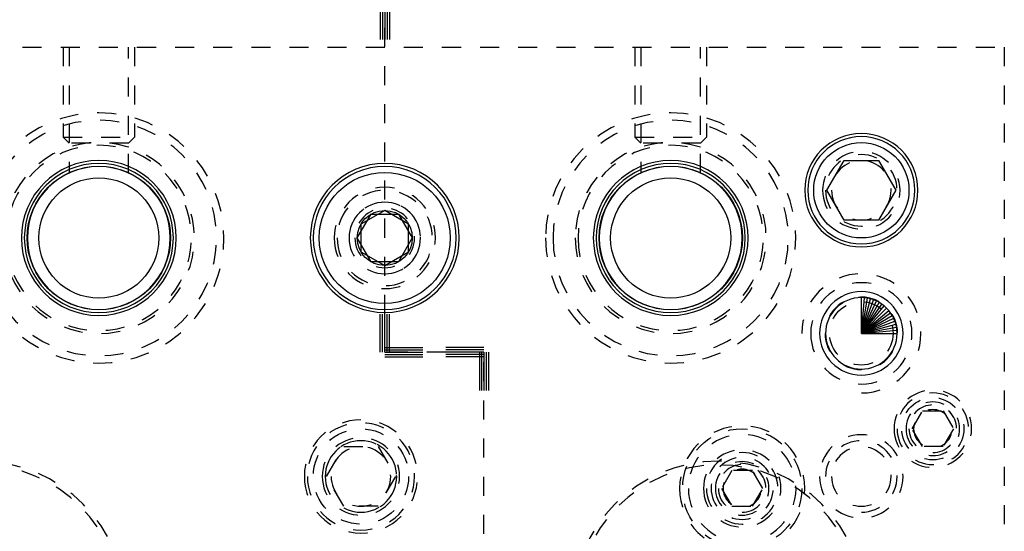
# Model space of a CAD drawing. Header units: inches. Extents: x 3 to 289, y 4 to 291.
# Tile 615 of 634: x 230.56 to 235.72, y 173.84 to 176.53. Entities that reach past the tile are written whole.
import ezdxf

# ---------------------------------------------------------------- set-up
doc = ezdxf.new("R2010")
doc.units = ezdxf.units.IN
doc.header["$LTSCALE"] = 0.5
doc.header["$MEASUREMENT"] = 0
doc.linetypes.add('DIVIDE', pattern=[0.393701, 0.19685, -0.098425, 0, -0.098425])
doc.linetypes.add('HIDDEN', pattern=[0.225, 0.15, -0.075])
doc.layers.add('MFB', color=7, linetype='Continuous')

# ---------------------------------------------------------------- blocks, each defined once
blk = doc.blocks.new('ArrowheadSection')
at = {"color": 0}
for p, q in [((0, 1), (-1, 1)), ((0, 0.5), (-1, 0.5)), ((0, 0), (-1, 0)), ((0, -0.5), (-1, -0.5)), ((0, -1), (-1, -1))]:
    blk.add_line(p, q, dxfattribs=at)

msp = doc.modelspace()

# ---------------------------------------------------------------- linework, layer by layer
at = {"layer": 'MFB', "color": 100, "linetype": 'DIVIDE'}
for p, q in [((232.471, 174.7834), (232.471, 176.6232)), ((232.9912, 174.7834), (232.471, 174.7834)), ((232.9912, 172.2309), (232.9912, 174.7834))]:
    msp.add_line(p, q, dxfattribs=at)
at = {"layer": 'MFB', "color": 254, "linetype": 'HIDDEN'}
for p, q in [((226.771, 176.3821), (235.721, 176.3821)), ((230.7835, 176.3821), (230.7835, 175.9105)), ((230.8147, 176.3821), (230.8147, 175.723)), ((231.1272, 175.723), (231.1272, 176.3821)), ((231.1585, 176.3821), (231.1585, 175.9105)), ((233.7835, 176.3821), (233.7835, 175.9105)), ((233.8147, 176.3821), (233.8147, 175.723)), ((234.1272, 175.723), (234.1272, 176.3821)), ((234.1585, 176.3821), (234.1585, 175.9105)), ((235.721, 176.3821), (235.721, 165.3821)), ((230.7835, 175.9105), (231.1585, 175.9105)), ((230.8147, 175.8793), (230.7835, 175.9105)), ((231.1272, 175.8793), (230.8147, 175.8793)), ((231.1272, 175.8793), (231.1585, 175.9105)), ((233.7835, 175.9105), (234.1585, 175.9105)), ((233.8147, 175.8793), (233.7835, 175.9105)), ((234.1272, 175.8793), (233.8147, 175.8793)), ((234.1272, 175.8793), (234.1585, 175.9105)), ((235.2377, 174.3821), (235.2919, 174.4759)), ((235.2919, 174.4759), (235.4001, 174.4759)), ((235.4001, 174.4759), (235.4543, 174.3821)), ((235.2919, 174.2884), (235.2377, 174.3821)), ((235.4543, 174.3821), (235.4001, 174.2884)), ((232.1656, 174.1321), (232.2558, 174.2884)), ((232.2558, 174.2884), (232.4362, 174.2884)), ((232.4362, 174.2884), (232.5264, 174.1321)), ((235.4001, 174.2884), (235.2919, 174.2884)), ((232.2558, 173.9759), (232.1656, 174.1321)), ((232.5264, 174.1321), (232.4362, 173.9759)), ((234.2919, 174.1634), (234.2377, 174.0696)), ((234.4001, 174.1634), (234.2919, 174.1634)), ((234.4543, 174.0696), (234.4001, 174.1634)), ((234.2377, 174.0696), (234.2919, 173.9759)), ((234.4001, 173.9759), (234.4543, 174.0696)), ((232.4362, 173.9759), (232.2558, 173.9759)), ((234.2919, 173.9759), (234.4001, 173.9759))]:
    msp.add_line(p, q, dxfattribs=at)
at = {"layer": 'MFB', "color": 132, "linetype": 'Continuous'}
for p, q in [((234.7906, 175.6321), (234.8808, 175.7884)), ((234.8808, 175.7884), (235.0612, 175.7884)), ((235.0612, 175.7884), (235.1514, 175.6321)), ((234.8808, 175.4759), (234.7906, 175.6321)), ((235.1514, 175.6321), (235.0612, 175.4759)), ((235.0612, 175.4759), (234.8808, 175.4759))]:
    msp.add_line(p, q, dxfattribs=at)
at = {"layer": 'MFB', "color": 4, "linetype": 'Continuous'}
for p, q in [((232.471, 175.5264), (232.346, 175.4543)), ((232.596, 175.4543), (232.471, 175.5264)), ((232.346, 175.4543), (232.346, 175.3099)), ((232.596, 175.3099), (232.596, 175.4543)), ((232.346, 175.3099), (232.471, 175.2378)), ((232.471, 175.2378), (232.596, 175.3099))]:
    msp.add_line(p, q, dxfattribs=at)
at = {"layer": 'MFB', "color": 136, "linetype": 'Continuous'}
for p, q in [((232.3267, 175.3821), (232.3988, 175.5071)), ((232.3988, 175.5071), (232.5432, 175.5071)), ((232.5432, 175.5071), (232.6153, 175.3821)), ((232.3988, 175.2571), (232.3267, 175.3821)), ((232.6153, 175.3821), (232.5432, 175.2571)), ((232.5432, 175.2571), (232.3988, 175.2571))]:
    msp.add_line(p, q, dxfattribs=at)
at = {"layer": 'MFB', "color": 100, "linetype": 'Continuous'}
for q in [(234.971, 175.0696), (234.9873, 175.0689), (235.0036, 175.0668), (235.0195, 175.0632), (235.0351, 175.0583), (235.0502, 175.052), (235.0647, 175.0445), (235.0785, 175.0357), (235.0915, 175.0257), (235.1036, 175.0147), (235.1146, 175.0026), (235.1246, 174.9897), (235.1334, 174.9759), (235.1409, 174.9614), (235.1472, 174.9462), (235.1521, 174.9306), (235.1557, 174.9147), (235.1578, 174.8985), (235.1585, 174.8821)]:
    msp.add_line((234.971, 174.8821), q, dxfattribs=at)
at = {"layer": 'MFB', "color": 254, "linetype": 'HIDDEN', "extrusion": (0, 0, -1)}
for centre, radius in [((-230.971, 175.3821), 0.6562), ((-233.971, 175.3821), 0.6562), ((-230.971, 175.3821), 0.6172), ((-233.971, 175.3821), 0.6172), ((-230.971, 175.3821), 0.5008), ((-230.971, 175.3821), 0.5008), ((-233.971, 175.3821), 0.5008), ((-233.971, 175.3821), 0.5008), ((-230.971, 175.3821), 0.4858), ((-233.971, 175.3821), 0.4858), ((-234.971, 175.6321), 0.2031), ((-234.971, 175.6321), 0.1875), ((-234.971, 175.6321), 0.1563), ((-232.471, 175.3821), 0.2656), ((-232.471, 175.3821), 0.25), ((-232.471, 175.3821), 0.1875), ((-232.471, 175.3821), 0.1563), ((-234.971, 174.8821), 0.2656), ((-234.971, 174.8821), 0.19), ((-234.971, 174.8821), 0.188), ((-235.346, 174.3821), 0.2031), ((-235.346, 174.3821), 0.1875), ((-235.346, 174.3821), 0.1406), ((-235.346, 174.3821), 0.125), ((-235.346, 174.3821), 0.1005), ((-232.346, 174.1321), 0.2969), ((-232.346, 174.1321), 0.2812), ((-234.346, 174.0696), 0.3281), ((-232.346, 174.1321), 0.2031), ((-234.346, 174.0696), 0.2825), ((-234.971, 174.1321), 0.2187), ((-232.346, 174.1321), 0.1875), ((-232.346, 174.1321), 0.1563), ((-234.971, 174.1321), 0.1563), ((-234.346, 174.0696), 0.2031), ((-234.346, 174.0696), 0.1875), ((-234.346, 174.0696), 0.163), ((-230.346, 173.4446), 0.7677), ((-230.346, 173.4446), 0.748), ((-234.221, 173.4446), 0.7677), ((-234.221, 173.4446), 0.748), ((-234.346, 174.0696), 0.1406), ((-234.346, 174.0696), 0.125), ((-234.346, 174.0696), 0.1005)]:
    msp.add_circle(centre, radius, dxfattribs=at)
at = {"layer": 'MFB', "color": 254, "linetype": 'Continuous', "extrusion": (0, 0, -1)}
for centre, radius in [((-234.971, 175.6321), 0.2969), ((-230.971, 175.3821), 0.4062), ((-232.471, 175.3821), 0.3906), ((-233.971, 175.3821), 0.4062), ((-234.971, 174.8821), 0.2187), ((-234.971, 174.8821), 0.1875)]:
    msp.add_circle(centre, radius, dxfattribs=at)
at = {"layer": 'MFB', "color": 132, "linetype": 'Continuous', "extrusion": (0, 0, -1)}
msp.add_circle((-234.971, 175.6321), 0.2812, dxfattribs=at)
at = {"layer": 'MFB', "color": 132, "linetype": 'Continuous'}
msp.add_circle((234.971, 175.6321), 0.25, dxfattribs=at)
at = {"layer": 'MFB', "color": 9, "linetype": 'Continuous', "extrusion": (0, 0, -1)}
for centre, radius in [((-230.971, 175.3821), 0.391), ((-233.971, 175.3821), 0.391), ((-230.971, 175.3821), 0.375), ((-233.971, 175.3821), 0.375)]:
    msp.add_circle(centre, radius, dxfattribs=at)
at = {"layer": 'MFB', "color": 9, "linetype": 'Continuous'}
for centre in [(230.971, 175.3821), (233.971, 175.3821)]:
    msp.add_circle(centre, 0.376, dxfattribs=at)
at = {"layer": 'MFB', "color": 136, "linetype": 'Continuous', "extrusion": (0, 0, -1)}
msp.add_circle((-232.471, 175.3821), 0.375, dxfattribs=at)
at = {"layer": 'MFB', "color": 136, "linetype": 'Continuous'}
msp.add_circle((232.471, 175.3821), 0.3438, dxfattribs=at)
at = {"layer": 'MFB', "color": 4, "linetype": 'Continuous'}
for centre in [(230.971, 175.3821), (233.971, 175.3821)]:
    msp.add_circle(centre, 0.315, dxfattribs=at)
at = {"layer": 'MFB', "color": 2, "linetype": 'Continuous'}
msp.add_circle((232.471, 175.3821), 0.1443, dxfattribs=at)
at = {"layer": 'MFB', "color": 254, "linetype": 'HIDDEN'}
for centre, radius in [((234.971, 174.8821), 0.1661), ((235.346, 174.3821), 0.163), ((232.346, 174.1321), 0.25), ((234.346, 174.0696), 0.3125)]:
    msp.add_circle(centre, radius, dxfattribs=at)
for centre, radius in [((232.471, 175.3821), 0.1875), ((234.971, 174.8821), 0.3125), ((235.346, 174.3821), 0.125), ((232.346, 174.1321), 0.1875), ((234.971, 174.1321), 0.1875), ((234.346, 174.0696), 0.125)]:
    msp.add_arc(centre, radius, 270, 180, dxfattribs=at)

# ---------------------------------------------------------------- block references
at = {"layer": 'MFB', "color": 100, "linetype": 'DIVIDE', "xscale": 0.2, "yscale": 0.024}
for p, rotation in [((232.471, 176.6232), 90), ((232.471, 174.7834), 180), ((232.9912, 174.7834), 90)]:
    msp.add_blockref('ArrowheadSection', p, dxfattribs=dict(at, rotation=rotation))
at = {"layer": 'MFB', "color": 100, "linetype": 'DIVIDE', "extrusion": (0, 0, -1), "xscale": 0.2, "yscale": 0.024}
for p, rotation in [((-232.471, 174.7834), 270), ((-232.9912, 174.7834), 180)]:
    msp.add_blockref('ArrowheadSection', p, dxfattribs=dict(at, rotation=rotation))

doc.saveas('drawing.dxf')
